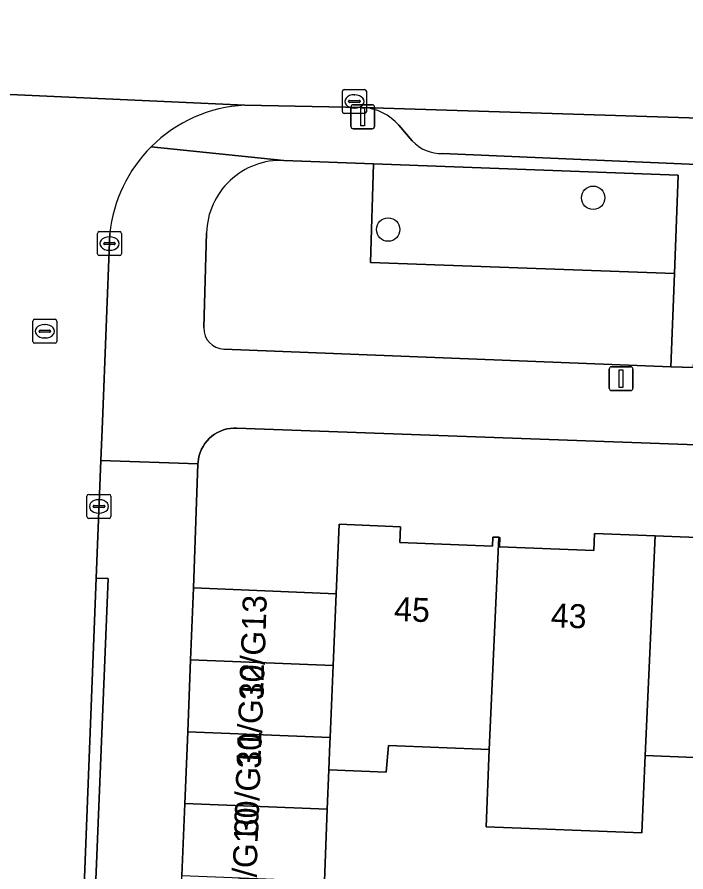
# Model space of a CAD drawing. Extents: x 161354 to 162026, y 386504 to 387460.
# Drawn here: x 161669.69 to 161697.58, y 386611.39 to 386647.05 of the extents above; entities that cross this region are included whole.
import ezdxf

# ---------------------------------------------------------------- set-up
doc = ezdxf.new("R2010")
doc.units = 0
for name, color, linetype in [('IMGEO_Boom', 7, 'Continuous'), ('IMGEO_Erf', 7, 'Continuous'), ('IMGEO_Groenvoorziening', 7, 'Continuous'), ('IMGEO_Kolk', 7, 'Continuous'), ('IMGEO_Lichtmast', 7, 'Continuous'), ('IMGEO_Pand', 7, 'Continuous'), ('IMGEO_Pand_nummerreeks', 7, 'Continuous'), ('IMGEO_Parkeervlak_open', 7, 'Continuous'), ('IMGEO_Rijbaan_lokaal_open', 7, 'Continuous'), ('IMGEO_Rioolput', 7, 'Continuous'), ('IMGEO_Voetpad_open', 7, 'Continuous')]:
    doc.layers.add(name, color=color, linetype=linetype)

msp = doc.modelspace()

# ---------------------------------------------------------------- linework, layer by layer
at = {"layer": 'IMGEO_Boom'}
for centre in [(161693.713, 386639.516), (161685.164, 386638.192)]:
    msp.add_circle(centre, 0.489, dxfattribs=at)
at = {"layer": 'IMGEO_Erf'}
for points in [[(161712.947, 386628.672), (161678.846, 386629.912), (161678.707, 386629.911), (161678.568, 386629.897), (161678.431, 386629.871), (161678.296, 386629.833), (161678.166, 386629.783), (161678.041, 386629.722), (161677.922, 386629.649), (161677.809, 386629.567), (161677.705, 386629.474), (161677.609, 386629.373), (161677.523, 386629.263), (161677.446, 386629.147), (161677.381, 386629.023), (161677.327, 386628.895), (161677.284, 386628.762), (161677.253, 386628.626), (161677.235, 386628.488), (161677.231, 386628.424), (161677.046, 386623.238), (161682.999, 386622.999), (161683.115, 386625.894), (161685.682, 386625.791), (161685.656, 386625.141), (161689.511, 386624.986), (161689.526, 386625.363), (161689.774, 386625.353), (161689.817, 386625.351), (161689.801, 386624.959), (161693.736, 386624.801), (161693.764, 386625.51), (161696.293, 386625.409), (161698.739, 386625.311)], [(161734.77, 386611.683), (161728.267, 386611.944), (161721.764, 386612.204), (161721.734, 386611.539), (161715.23, 386611.8), (161708.726, 386612.06), (161702.253, 386612.32), (161702.386, 386615.983), (161695.882, 386616.244), (161695.738, 386613.019), (161689.254, 386613.279), (161689.38, 386616.505), (161685.183, 386616.673), (161685.08, 386615.552), (161682.69, 386615.649), (161682.623, 386614.007), (161682.502, 386611.01)]]:
    msp.add_lwpolyline(points, dxfattribs=at)
at = {"layer": 'IMGEO_Groenvoorziening'}
for points in [[(161678.314, 386633.201), (161696.954, 386632.461), (161697.102, 386636.355), (161684.433, 386636.822), (161684.553, 386640.936), (161680.816, 386641.077)], [(161677.588, 386638.057), (161677.472, 386634.103)]]:
    msp.add_lwpolyline(points, dxfattribs=at)
msp.add_lwpolyline([(161697.102, 386636.355), (161697.257, 386640.457), (161684.553, 386640.936), (161684.433, 386636.822)], close=True, dxfattribs=at)
for centre, radius, start, end in [((161680.701, 386637.965), 3.114, 87.8747, 178.3119), ((161678.346, 386634.075), 0.875, 178.1651, 267.8941)]:
    msp.add_arc(centre, radius, start, end, dxfattribs=at)
at = {"layer": 'IMGEO_Kolk'}
for p, q in [((161683.256, 386643.109), (161683.256, 386643.961)), ((161683.331, 386644.035), (161684.183, 386644.035)), ((161684.257, 386643.961), (161684.257, 386643.109)), ((161683.515, 386643.529), (161683.515, 386643.541)), ((161683.558, 386643.578), (161683.956, 386643.578)), ((161683.744, 386643.815), (161683.769, 386643.815)), ((161683.999, 386643.541), (161683.999, 386643.529)), ((161683.953, 386643.492), (161683.555, 386643.492)), ((161683.767, 386643.255), (161683.742, 386643.255)), ((161684.183, 386643.035), (161683.331, 386643.035)), ((161673.041, 386637.179), (161673.041, 386638.031)), ((161673.116, 386638.105), (161673.968, 386638.105)), ((161673.529, 386637.885), (161673.554, 386637.885)), ((161674.042, 386638.031), (161674.042, 386637.179)), ((161673.3, 386637.599), (161673.3, 386637.611)), ((161673.738, 386637.562), (161673.34, 386637.562)), ((161673.343, 386637.648), (161673.741, 386637.648)), ((161673.784, 386637.611), (161673.784, 386637.599)), ((161673.968, 386637.105), (161673.116, 386637.105)), ((161673.552, 386637.325), (161673.527, 386637.325)), ((161672.678, 386627.141), (161673.53, 386627.141)), ((161672.603, 386626.215), (161672.603, 386627.067)), ((161673.091, 386626.921), (161673.116, 386626.921)), ((161673.604, 386627.067), (161673.604, 386626.215)), ((161672.862, 386626.635), (161672.862, 386626.647)), ((161673.3, 386626.598), (161672.902, 386626.598)), ((161672.905, 386626.684), (161673.303, 386626.684)), ((161673.346, 386626.647), (161673.346, 386626.635)), ((161673.53, 386626.141), (161672.678, 386626.141)), ((161673.114, 386626.361), (161673.089, 386626.361))]:
    msp.add_line(p, q, dxfattribs=at)
for points in [[(161683.256, 386643.109), (161683.256, 386643.961)], [(161683.331, 386644.035), (161684.183, 386644.035)], [(161684.257, 386643.961), (161684.257, 386643.109)], [(161684.183, 386643.035), (161683.331, 386643.035)], [(161673.041, 386637.179), (161673.041, 386638.031)], [(161673.116, 386638.105), (161673.968, 386638.105)], [(161674.042, 386638.031), (161674.042, 386637.179)], [(161673.968, 386637.105), (161673.116, 386637.105)], [(161672.678, 386627.141), (161673.53, 386627.141)], [(161672.603, 386626.215), (161672.603, 386627.067)], [(161673.604, 386627.067), (161673.604, 386626.215)], [(161673.53, 386626.141), (161672.678, 386626.141)]]:
    msp.add_lwpolyline(points, dxfattribs=at)
for centre, radius, start, end in [((161683.333, 386643.959), 0.0765, 91.552, 178.448), ((161683.333, 386643.959), 0.0765, 91.552, 178.448), ((161684.181, 386643.959), 0.0765, 1.552, 88.448), ((161684.181, 386643.959), 0.0765, 1.552, 88.448), ((161683.555, 386643.538), 0.0403, 85.8775, 175.7526), ((161683.552, 386643.528), 0.0366, 178.938, 274.7102), ((161683.956, 386643.535), 0.043, 264.8664, 352.4533), ((161683.96, 386643.54), 0.0386, 1.7309, 96.639), ((161683.333, 386643.111), 0.0765, 181.552, 268.448), ((161683.333, 386643.111), 0.0765, 181.552, 268.448), ((161684.181, 386643.111), 0.0765, 271.552, 358.448), ((161684.181, 386643.111), 0.0765, 271.552, 358.448), ((161673.118, 386638.029), 0.0765, 91.552, 178.448), ((161673.118, 386638.029), 0.0765, 91.552, 178.448), ((161673.966, 386638.029), 0.0765, 1.552, 88.448), ((161673.966, 386638.029), 0.0765, 1.552, 88.448), ((161673.34, 386637.608), 0.0403, 85.8775, 175.7526), ((161673.337, 386637.598), 0.0366, 178.938, 274.7102), ((161673.741, 386637.605), 0.043, 264.8664, 352.4533), ((161673.745, 386637.61), 0.0386, 1.7309, 96.639), ((161673.118, 386637.181), 0.0765, 181.552, 268.448), ((161673.118, 386637.181), 0.0765, 181.552, 268.448), ((161673.966, 386637.181), 0.0765, 271.552, 358.448), ((161673.966, 386637.181), 0.0765, 271.552, 358.448), ((161672.68, 386627.065), 0.0765, 91.552, 178.448), ((161672.68, 386627.065), 0.0765, 91.552, 178.448), ((161673.528, 386627.065), 0.0765, 1.552, 88.448), ((161673.528, 386627.065), 0.0765, 1.552, 88.448), ((161672.902, 386626.644), 0.0403, 85.8775, 175.7526), ((161672.899, 386626.634), 0.0366, 178.938, 274.7102), ((161673.303, 386626.641), 0.043, 264.8664, 352.4533), ((161673.307, 386626.646), 0.0386, 1.7309, 96.639), ((161672.68, 386626.217), 0.0765, 181.552, 268.448), ((161672.68, 386626.217), 0.0765, 181.552, 268.448), ((161673.528, 386626.217), 0.0765, 271.552, 358.448), ((161673.528, 386626.217), 0.0765, 271.552, 358.448)]:
    msp.add_arc(centre, radius, start, end, dxfattribs=at)
for centre, major_axis, ratio, start_param, end_param in [((161683.743, 386643.535), (-0.387, 0.002), 0.722429, 4.712389, 7.853982), ((161683.768, 386643.535), (-0.39, 0.002), 0.717154, 1.570796, 4.712389), ((161673.528, 386637.605), (-0.387, 0.002), 0.722429, 4.712389, 7.853982), ((161673.553, 386637.605), (-0.39, 0.002), 0.717154, 1.570796, 4.712389), ((161673.09, 386626.641), (-0.387, 0.002), 0.722429, 4.712389, 7.853982), ((161673.115, 386626.641), (-0.39, 0.002), 0.717154, 1.570796, 4.712389)]:
    msp.add_ellipse(centre, major_axis=major_axis, ratio=ratio, start_param=start_param, end_param=end_param, dxfattribs=at)
at = {"layer": 'IMGEO_Lichtmast'}
for p, q in [((161683.609, 386642.497), (161683.609, 386643.297)), ((161683.609, 386643.297), (161683.609, 386642.497)), ((161683.709, 386643.397), (161684.499, 386643.397)), ((161684.499, 386643.397), (161683.709, 386643.397)), ((161684.599, 386643.297), (161684.599, 386642.497)), ((161684.599, 386642.497), (161684.599, 386643.297)), ((161684.499, 386642.397), (161683.709, 386642.397)), ((161683.709, 386642.397), (161684.499, 386642.397)), ((161694.481, 386632.471), (161695.271, 386632.471)), ((161695.271, 386632.471), (161694.481, 386632.471)), ((161694.381, 386631.571), (161694.381, 386632.371)), ((161694.381, 386632.371), (161694.381, 386631.571)), ((161695.371, 386632.371), (161695.371, 386631.571)), ((161695.371, 386631.571), (161695.371, 386632.371)), ((161695.271, 386631.471), (161694.481, 386631.471)), ((161694.481, 386631.471), (161695.271, 386631.471))]:
    msp.add_line(p, q, dxfattribs=at)
for points in [[(161684.029, 386643.272), (161684.179, 386643.272), (161684.179, 386642.522), (161684.029, 386642.522), (161684.029, 386643.272)], [(161694.801, 386632.346), (161694.951, 386632.346), (161694.951, 386631.596), (161694.801, 386631.596), (161694.801, 386632.346)]]:
    msp.add_lwpolyline(points, dxfattribs=at)
for centre, start, end in [((161683.709, 386643.297), 90, 180), ((161683.709, 386643.297), 90, 180), ((161684.499, 386643.297), 0, 90), ((161684.499, 386643.297), 360, 90), ((161683.709, 386642.497), 180, 270), ((161683.709, 386642.497), 180, 270), ((161684.499, 386642.497), 270, 0), ((161684.499, 386642.497), 270, 0), ((161694.481, 386632.371), 90, 180), ((161694.481, 386632.371), 90, 180), ((161695.271, 386632.371), 0, 90), ((161695.271, 386632.371), 360, 90), ((161694.481, 386631.571), 180, 270), ((161694.481, 386631.571), 180, 270), ((161695.271, 386631.571), 270, 0), ((161695.271, 386631.571), 270, 0)]:
    msp.add_arc(centre, 0.1, start, end, dxfattribs=at)
at = {"layer": 'IMGEO_Pand'}
for points in [[(161689.774, 386625.353), (161689.526, 386625.363), (161689.511, 386624.986), (161685.656, 386625.141), (161685.682, 386625.791), (161683.115, 386625.894), (161682.999, 386622.999), (161682.872, 386620.002), (161682.745, 386617.005), (161682.735, 386616.771), (161682.69, 386615.649), (161685.08, 386615.552), (161685.183, 386616.673), (161689.38, 386616.505)], [(161696.293, 386625.409), (161693.764, 386625.51), (161693.736, 386624.801), (161689.801, 386624.959), (161689.817, 386625.351), (161689.774, 386625.353), (161689.38, 386616.505), (161689.254, 386613.279), (161695.738, 386613.019), (161695.882, 386616.244)], [(161702.785, 386624.895), (161702.624, 386624.902), (161702.607, 386624.484), (161698.712, 386624.64), (161698.739, 386625.311), (161696.293, 386625.409), (161695.882, 386616.244), (161702.386, 386615.983)], [(161677.046, 386623.238), (161676.926, 386620.24), (161682.872, 386620.002), (161682.999, 386622.999)], [(161676.926, 386620.24), (161676.806, 386617.243), (161682.745, 386617.005), (161682.872, 386620.002)], [(161682.735, 386616.771), (161682.745, 386617.005), (161676.806, 386617.243), (161676.686, 386614.245), (161682.623, 386614.007), (161682.69, 386615.649)], [(161676.686, 386614.245), (161676.565, 386611.248), (161682.502, 386611.01), (161682.623, 386614.007)]]:
    msp.add_lwpolyline(points, close=True, dxfattribs=at)
at = {"layer": 'IMGEO_Parkeervlak_open'}
for points in [[(161710.025, 386642.456), (161684.097, 386643.288)], [(161685.611, 386642.542), (161686.17, 386641.892)], [(161687.436, 386641.367), (161709.938, 386640.392), (161710.025, 386642.456)]]:
    msp.add_lwpolyline(points, dxfattribs=at)
for centre, radius, start, end in [((161683.958, 386641.097), 2.195, 41.1609, 86.377), ((161687.367, 386642.99), 1.625, 222.5271, 272.4262)]:
    msp.add_arc(centre, radius, start, end, dxfattribs=at)
at = {"layer": 'IMGEO_Rijbaan_lokaal_open'}
msp.add_lwpolyline([(161710.274, 386649.125), (161676.751, 386650.485), (161666.695, 386650.908), (161651.334, 386651.513), (161651.06, 386644.589), (161660.892, 386644.188), (161661.129, 386644.197), (161679.181, 386643.378), (161684.097, 386643.288), (161710.025, 386642.456)], close=True, dxfattribs=at)
for points in [[(161679.181, 386643.378), (161661.129, 386644.197), (161660.892, 386644.188)], [(161671.939, 386596.953), (161672.161, 386602.578), (161672.991, 386623.646), (161673.185, 386628.561), (161673.249, 386630.182), (161673.558, 386638.024)]]:
    msp.add_lwpolyline(points, dxfattribs=at)
for centre, radius, start, end in [((161679.489, 386637.426), 5.96, 92.9594, 134.881), ((161679.487, 386637.425), 5.959, 134.8682, 174.2358)]:
    msp.add_arc(centre, radius, start, end, dxfattribs=at)
at = {"layer": 'IMGEO_Rioolput'}
for p, q in [((161670.345, 386633.522), (161670.345, 386634.374)), ((161670.42, 386634.448), (161671.272, 386634.448)), ((161671.346, 386634.374), (161671.346, 386633.522)), ((161670.604, 386633.942), (161670.604, 386633.954)), ((161671.042, 386633.905), (161670.644, 386633.905)), ((161670.647, 386633.991), (161671.045, 386633.991)), ((161670.833, 386634.228), (161670.858, 386634.228)), ((161671.088, 386633.954), (161671.088, 386633.942)), ((161670.856, 386633.668), (161670.831, 386633.668)), ((161671.272, 386633.448), (161670.42, 386633.448))]:
    msp.add_line(p, q, dxfattribs=at)
for points in [[(161670.345, 386633.522), (161670.345, 386634.374)], [(161670.42, 386634.448), (161671.272, 386634.448)], [(161671.346, 386634.374), (161671.346, 386633.522)], [(161671.272, 386633.448), (161670.42, 386633.448)]]:
    msp.add_lwpolyline(points, dxfattribs=at)
for centre, radius, start, end in [((161670.422, 386634.372), 0.0765, 91.552, 178.448), ((161670.422, 386634.372), 0.0765, 91.552, 178.448), ((161671.27, 386634.372), 0.0765, 1.552, 88.448), ((161671.27, 386634.372), 0.0765, 1.552, 88.448), ((161670.644, 386633.951), 0.0403, 85.8775, 175.7526), ((161670.641, 386633.941), 0.0366, 178.938, 274.7102), ((161671.045, 386633.948), 0.043, 264.8664, 352.4533), ((161671.049, 386633.953), 0.0386, 1.7309, 96.639), ((161670.422, 386633.524), 0.0765, 181.552, 268.448), ((161670.422, 386633.524), 0.0765, 181.552, 268.448), ((161671.27, 386633.524), 0.0765, 271.552, 358.448), ((161671.27, 386633.524), 0.0765, 271.552, 358.448)]:
    msp.add_arc(centre, radius, start, end, dxfattribs=at)
for centre, major_axis, ratio, start_param, end_param in [((161670.832, 386633.948), (-0.387, 0.002), 0.722429, 4.712389, 7.853982), ((161670.857, 386633.948), (-0.39, 0.002), 0.717154, 1.570796, 4.712389)]:
    msp.add_ellipse(centre, major_axis=major_axis, ratio=ratio, start_param=start_param, end_param=end_param, dxfattribs=at)
at = {"layer": 'IMGEO_Voetpad_open'}
for points in [[(161684.097, 386643.288), (161679.181, 386643.378)], [(161686.17, 386641.892), (161685.611, 386642.542)], [(161675.283, 386641.649), (161680.816, 386641.077), (161684.553, 386640.936), (161697.257, 386640.457), (161697.102, 386636.355), (161696.954, 386632.461), (161697.903, 386632.438), (161698.079, 386636.313), (161698.265, 386640.392), (161716.004, 386639.678)], [(161680.816, 386641.077), (161675.283, 386641.649)], [(161790.065, 386638.587), (161798.609, 386638.238), (161810.5, 386637.753), (161810.525, 386638.343), (161787.515, 386639.299), (161787.18, 386639.162), (161785.064, 386637.406), (161784.723, 386637.291), (161764.376, 386638.16), (161761.559, 386638.28), (161733.432, 386639.482), (161712.884, 386640.267), (161712.735, 386640.273), (161709.938, 386640.392), (161687.436, 386641.367)], [(161673.558, 386638.024), (161673.249, 386630.182), (161673.185, 386628.561), (161677.231, 386628.424), (161677.235, 386628.488), (161677.253, 386628.626), (161677.284, 386628.762), (161677.327, 386628.895), (161677.381, 386629.023), (161677.446, 386629.147), (161677.523, 386629.263), (161677.609, 386629.373), (161677.705, 386629.474), (161677.809, 386629.567), (161677.922, 386629.649), (161678.041, 386629.722), (161678.166, 386629.783), (161678.296, 386629.833), (161678.431, 386629.871), (161678.568, 386629.897), (161678.707, 386629.911), (161678.846, 386629.912), (161712.947, 386628.672), (161756.649, 386626.892)], [(161677.472, 386634.103), (161677.588, 386638.057)], [(161784.685, 386628.885), (161752.38, 386630.122), (161752.275, 386630.118), (161747.556, 386630.39), (161747.474, 386630.4), (161735.922, 386630.898), (161734.883, 386630.881), (161720.603, 386631.508), (161720.538, 386631.503), (161715.839, 386631.673), (161715.759, 386631.681), (161697.903, 386632.438), (161696.954, 386632.461), (161678.314, 386633.201)], [(161676.205, 386602.255), (161676.325, 386605.253), (161676.445, 386608.25), (161676.565, 386611.248), (161676.686, 386614.245), (161676.806, 386617.243), (161676.926, 386620.24), (161677.046, 386623.238), (161677.231, 386628.424), (161673.185, 386628.561), (161672.991, 386623.646), (161673.482, 386623.628), (161672.618, 386602.562), (161672.161, 386602.578), (161671.939, 386596.953), (161672.397, 386596.938), (161671.697, 386578.269), (161671.114, 386578.254), (161671.068, 386576.626)]]:
    msp.add_lwpolyline(points, dxfattribs=at)
msp.add_lwpolyline([(161672.161, 386602.578), (161672.618, 386602.562), (161673.482, 386623.628), (161672.991, 386623.646)], close=True, dxfattribs=at)
for centre, radius, start, end in [((161679.489, 386637.426), 5.96, 92.9594, 134.881), ((161683.958, 386641.097), 2.195, 41.1609, 86.377), ((161687.367, 386642.99), 1.625, 222.5271, 272.4262), ((161679.487, 386637.425), 5.959, 134.8682, 174.2358), ((161680.701, 386637.965), 3.114, 87.8747, 178.3119), ((161678.346, 386634.075), 0.875, 178.1651, 267.8941)]:
    msp.add_arc(centre, radius, start, end, dxfattribs=at)

# ---------------------------------------------------------------- texts
at = {"layer": 'IMGEO_Pand_nummerreeks'}
for s, rotation, p in [('30/G13', 88.1352, (161679.962, 386618.542)), ('45', 357.7024, (161685.398, 386621.869)), ('43', 357.7024, (161691.933, 386621.607)), ('30/G12', 88.1352, (161679.85, 386615.69)), ('30/G11', 88.1324, (161679.741, 386612.867)), ('30/G10', 88.1352, (161679.626, 386609.678))]:
    msp.add_text(s, height=1, rotation=rotation, dxfattribs=at).set_placement(p)

doc.saveas('drawing.dxf')
